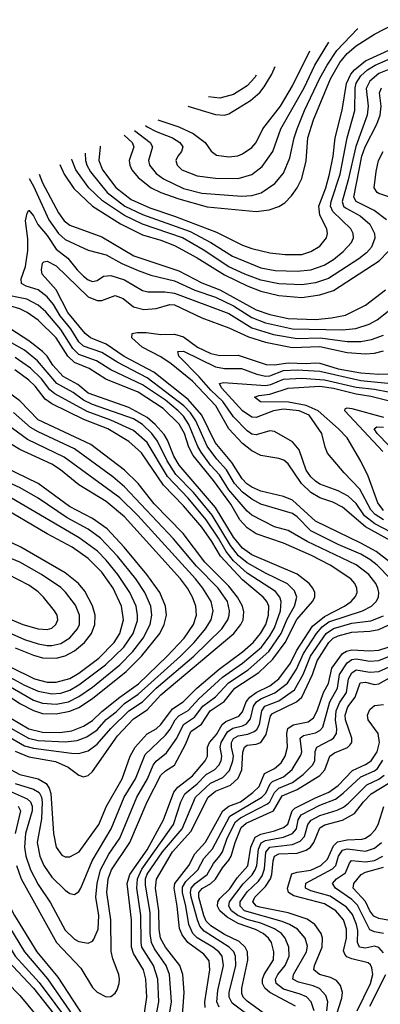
# Model space of a CAD drawing. Header units: inches. Extents: x 1305375 to 1407406, y 744550 to 841633.
# Tile 417 of 509: x 1360789 to 1362376, y 832279 to 836610. Entities that reach past the tile are written whole.
import ezdxf

# ---------------------------------------------------------------- set-up
doc = ezdxf.new("R2010")
doc.units = ezdxf.units.IN
doc.header["$MEASUREMENT"] = 0
doc.layers.add('B3863', color=7, linetype='Continuous')

msp = doc.modelspace()

# ---------------------------------------------------------------- linework, layer by layer
at = {"layer": 'B3863', "color": 5}
for points, elevation in [([(1361248.5, 836101.4), (1361284.7, 836070), (1361291.6, 836050), (1361271.3, 835990), (1361273.2, 835970), (1361282, 835950), (1361310, 835915.4), (1361368.1, 835870), (1361410.1, 835850), (1361490, 835821.5), (1361613.7, 835786.3), (1361830, 835765.9), (1361886.5, 835773.5), (1361930, 835787.8), (1361955.8, 835804.2), (1361984.9, 835835.1), (1362010, 835870.2), (1362030, 835911.1), (1362050.2, 835989.8), (1362057.4, 836090), (1362082.3, 836170), (1362156.9, 836350), (1362198.1, 836421.9), (1362230, 836461.8), (1362270, 836495), (1362350, 836546.7), (1362472.1, 836610)], 2120), ([(1361294.9, 836122.7), (1361363.6, 836070), (1361374, 836050), (1361356.1, 835990), (1361360.6, 835970), (1361390, 835934.1), (1361421.2, 835910), (1361510, 835867.4), (1361590, 835846.5), (1361766.5, 835833.5), (1361810, 835836.6), (1361852.2, 835847.8), (1361911.2, 835888.8), (1361950, 835935), (1361977.9, 836002.1), (1361996.1, 836090), (1362009.6, 836130), (1362042.2, 836210), (1362110, 836352.2), (1362141.4, 836410), (1362185.2, 836474.8), (1362276, 836569.7), (1362276.2, 836570)], 2140), ([(1361342.4, 836144.5), (1361350, 836139.4), (1361390, 836118.4), (1361462, 836090), (1361494.5, 836070), (1361506.8, 836050), (1361501.6, 836030), (1361485.3, 836010), (1361476.3, 835990), (1361481.6, 835970), (1361502.7, 835950), (1361570, 835923.1), (1361650, 835913), (1361750, 835912), (1361810, 835928.5), (1361855.6, 835964.4), (1361903.4, 836030), (1361938.6, 836130), (1362040.4, 836310), (1362088.3, 836410), (1362148.9, 836511.7)], 2160), ([(1361142.7, 836053), (1361144, 836050), (1361137.7, 835990), (1361153.5, 835950), (1361212.2, 835872.2), (1361279.1, 835819.1), (1361361.7, 835781.7), (1361470, 835745.8), (1361654.9, 835674.9), (1361770, 835618.2), (1361810, 835603.7), (1361890, 835584.9), (1361957.1, 835577.1), (1362030, 835577.2), (1362070, 835590.1), (1362110, 835614.4), (1362139.5, 835650), (1362143.6, 835670), (1362140.7, 835690), (1362110.4, 835750.4), (1362105.2, 835790), (1362135.7, 835870), (1362152.5, 835930), (1362168.9, 836010), (1362176.9, 836090), (1362207.6, 836212.4), (1362227.2, 836330), (1362246.5, 836370), (1362261.6, 836390), (1362310.9, 836429.1), (1362430, 836483.2)], 2080), ([(1361397.1, 836169.6), (1361490, 836139.4), (1361552.9, 836110), (1361605.7, 836070), (1361632.1, 836032.1), (1361654.6, 836014.6), (1361710, 836006.9), (1361748.9, 836011.1), (1361770, 836019.2), (1361810, 836047.5), (1361829.2, 836070), (1361859.5, 836130), (1361936.9, 836230), (1361990, 836319.3), (1362065.2, 836473.5)], 2180), ([(1361077.9, 836023.4), (1361078.9, 835990), (1361084.8, 835970), (1361101.4, 835941.4), (1361174.8, 835850), (1361252.2, 835790), (1361330, 835752.7), (1361538.8, 835678.8), (1361630.6, 835630.6), (1361726.1, 835570), (1361850, 835518.1), (1361913.5, 835506.5), (1362010, 835504.1), (1362070, 835510.1), (1362129, 835530), (1362170, 835555.5), (1362212.1, 835590), (1362249.3, 835630), (1362257.3, 835650), (1362255.7, 835670), (1362246.3, 835690), (1362166.9, 835766.9), (1362157.2, 835790), (1362158.9, 835810), (1362198.7, 835930), (1362230.4, 836089.6), (1362263.1, 836210), (1362264.9, 836310), (1362270, 836330.6), (1362290, 836363.3), (1362319.6, 836390), (1362352.8, 836410), (1362410, 836435.4)], 2060), ([(1362450, 836406), (1362370, 836372.8), (1362330, 836340.1), (1362313.3, 836306.7), (1362322.1, 836230), (1362318.5, 836190), (1362268.2, 836051.8), (1362234.6, 835905.4), (1362207.5, 835810), (1362213.8, 835790), (1362222.1, 835782.1), (1362287.1, 835747.1), (1362329, 835710), (1362349.9, 835670), (1362351.4, 835648.6), (1362337, 835610), (1362315.2, 835584.8), (1362281.9, 835558.1), (1362148.6, 835471.4), (1362090, 835451.9), (1362030, 835443.2), (1361930, 835448.5), (1361850, 835464.1), (1361780.1, 835490), (1361710, 835523), (1361597, 835597), (1361506.1, 835650), (1361330, 835710.9), (1361250, 835749.1), (1361153.2, 835813.2), (1361094.1, 835870), (1361035.8, 835950), (1361020.1, 835990), (1361018.7, 835996.4)], 2040), ([(1361528.3, 836229.3), (1361650, 836193.3), (1361690, 836190.1), (1361710, 836195.6), (1361805.1, 836254.9), (1361845.1, 836290), (1361865.4, 836314.6), (1361898.2, 836370), (1361913.4, 836404.2)], 2220), ([(1361829.3, 836365.9), (1361824.1, 836355.9), (1361790, 836319.2), (1361730, 836280.7), (1361670, 836265), (1361620.4, 836271)], 2240), ([(1362403.2, 835730), (1362349, 835770), (1362269.6, 835809.6), (1362259.3, 835830), (1362294, 836010), (1362309.4, 836050.6), (1362360.9, 836150), (1362375.2, 836190), (1362379.5, 836230), (1362372, 836288), (1362381.2, 836310)], 2020), ([(1362476.2, 835810), (1362370, 835844.8), (1362361.6, 835850), (1362349, 835870), (1362357.1, 835942.9), (1362367.3, 835990), (1362388.7, 836030)], 1980), ([(1360966, 835972.3), (1360984.6, 835930), (1361026.9, 835866.9), (1361109.9, 835789.9), (1361232.4, 835712.4), (1361330, 835663.8), (1361410, 835640.6), (1361470, 835616.7), (1361570, 835562.5), (1361690, 835487.2), (1361790, 835439.2), (1361850, 835416.2), (1361930, 835396.8), (1362030, 835387.7), (1362110, 835399.4), (1362170, 835419.1), (1362370.7, 835549.3), (1362411.1, 835590)], 2020), ([(1360831.3, 835910.7), (1360850, 835877.7), (1360917.5, 835730), (1360959.7, 835670), (1360990, 835642.6), (1361090, 835596.8), (1361170, 835575.5), (1361238.2, 835538.2), (1361310, 835506.1), (1361366.8, 835486.8), (1361470, 835460.9), (1361560, 835419.9), (1361650, 835388.9), (1361730, 835351), (1361810, 835300.4), (1361870, 835276.5), (1361990, 835249.8), (1362210, 835245.4), (1362268, 835252), (1362326.8, 835270), (1362362.7, 835290), (1362410, 835327.9)], 1960), ([(1360874.8, 835930.6), (1360890, 835892.1), (1360960, 835760), (1360985.2, 835725.2), (1361010, 835705.7), (1361150, 835655.5), (1361291.9, 835571.9), (1361490, 835504.6), (1361590, 835452.3), (1361670, 835421), (1361830, 835334.4), (1361890, 835313.2), (1361970, 835295.9), (1362090, 835291.7), (1362161.6, 835298.4), (1362222.3, 835310), (1362310, 835354.5), (1362398, 835422)], 1980), ([(1362421.3, 834150), (1362361.6, 834210), (1362330, 834235.2), (1362290, 834259.4), (1362190, 834300.9), (1362070, 834361.7), (1362010, 834422.9), (1361990, 834437.3), (1361850, 834479.2), (1361810, 834501.4), (1361770, 834531), (1361734, 834570), (1361698.5, 834630), (1361656.4, 834676.4), (1361614.5, 834734.5), (1361564.9, 834844.9), (1361540.4, 834880.4), (1361511.6, 834911.6), (1361350, 835034.5), (1361221.4, 835101.4), (1361150, 835146.2), (1361070, 835173.6), (1361050, 835193.1), (1361014.6, 835250), (1360967.2, 835307.2), (1360937.3, 835357.3), (1360910, 835391), (1360870, 835421.1), (1360818.4, 835438.4), (1360797.2, 835450), (1360795.9, 835470), (1360815.3, 835524.7), (1360825.7, 835594.3), (1360825.5, 835645.5), (1360814.2, 835725.8), (1360821.6, 835758.4), (1360830, 835772.2), (1360850, 835746.5), (1360869.5, 835709.5), (1360910, 835660.1), (1360950, 835599.9), (1361001, 835561), (1361041.6, 835510), (1361070, 835482.5), (1361090, 835465.6), (1361110, 835457.6), (1361130, 835463), (1361158.2, 835481.8), (1361190, 835485.4), (1361250, 835465.3), (1361330, 835418.7), (1361353.3, 835413.3), (1361427.1, 835412.9), (1361470, 835407.3), (1361710, 835317.1), (1361810, 835254.2), (1361905.5, 835225.5), (1362010, 835207.3), (1362110.6, 835210.6), (1362230, 835194.2), (1362290, 835194.9), (1362336.6, 835203.4), (1362390, 835221.7)], 1940), ([(1362462.1, 834190), (1362357.6, 834270), (1362290, 834307.9), (1362090, 834404.4), (1361990, 834496.2), (1361950, 834512.5), (1361850, 834536), (1361810, 834553.7), (1361788.5, 834568.5), (1361768.4, 834590), (1361722.7, 834662.7), (1361649.5, 834750), (1361590.6, 834870), (1361530, 834939.8), (1361379.2, 835059.2), (1361248.3, 835128.3), (1361170, 835182.7), (1361100.4, 835210), (1361077.4, 835230), (1361001.4, 835321.4), (1360950, 835421.2), (1360888.7, 835490), (1360885.6, 835510), (1360890, 835539.1), (1360894.9, 835545.1), (1360910, 835547.5), (1360950, 835527.4), (1361090, 835391.3), (1361130, 835375.4), (1361150, 835375.4), (1361210, 835396.8), (1361244.1, 835384.1), (1361290, 835347.6), (1361335.4, 835335.4), (1361390, 835338.9), (1361450, 835357.7), (1361470, 835356.3), (1361590, 835298.9), (1361710, 835255.2), (1361795.6, 835215.6), (1361870, 835191.3), (1361988.3, 835168.3), (1362110, 835172.5), (1362230, 835145.6), (1362310, 835140.1), (1362350, 835142.6), (1362390, 835152.8)], 1920), ([(1361382.9, 832190), (1361401.7, 832290), (1361397.4, 832390), (1361378.6, 832450), (1361327.3, 832530), (1361323.5, 832550), (1361322.5, 832670), (1361303.9, 832790), (1361306.9, 832830), (1361326.4, 832873.6), (1361465.2, 833070), (1361497.8, 833170), (1361515.6, 833204.4), (1361570, 833249.3), (1361610, 833289.5), (1361647.8, 833312.2), (1361665.3, 833330), (1361676, 833350), (1361679.2, 833370), (1361671.4, 833410), (1361675.5, 833430), (1361703.2, 833476.8), (1361726.7, 833493.3), (1361770, 833503.5), (1361787.8, 833512.2), (1361805.4, 833534.6), (1361818.5, 833590), (1361831.1, 833608.9), (1361850, 833622.4), (1361911.8, 833648.2), (1361968, 833692), (1362007.7, 833752.3), (1362038, 833822), (1362095.7, 833910), (1362120.6, 833939.4), (1362150, 833960.6), (1362297.5, 834010), (1362336.7, 834030), (1362358, 834050), (1362367.9, 834070), (1362369.9, 834090), (1362365.1, 834110), (1362355.8, 834130), (1362324.7, 834170), (1362270, 834212.4), (1362054.3, 834314.3), (1361970, 834362.3), (1361910, 834379.5), (1361810, 834431.1), (1361790, 834447.5), (1361710, 834542.3), (1361668.5, 834608.5), (1361629.3, 834650), (1361587.5, 834707.5), (1361572.5, 834732.5), (1361534.1, 834830), (1361510, 834865.7), (1361486.8, 834890), (1361430, 834935.7), (1361330, 835003.9), (1361190.1, 835070.1), (1361126.8, 835110), (1361050, 835136.5), (1361023.2, 835163.2), (1360970, 835247), (1360904.5, 835324.5), (1360870, 835354.2), (1360820.4, 835380.4), (1360704.1, 835404.1)], 1960), ([(1361331, 832190), (1361348, 832310), (1361344.9, 832390), (1361334.5, 832430), (1361290, 832502.5), (1361280.9, 832530), (1361280.8, 832650), (1361261.4, 832810), (1361274, 832850), (1361350, 832958.3), (1361421.8, 833090), (1361467.6, 833212.4), (1361485.4, 833234.6), (1361550, 833283.6), (1361605.8, 833350), (1361615.8, 833370), (1361616.1, 833410), (1361624.8, 833430), (1361654.9, 833465.1), (1361680.1, 833510), (1361696.5, 833523.5), (1361754, 833546), (1361770, 833565.5), (1361786.2, 833610), (1361801.8, 833630), (1361830, 833650.8), (1361890, 833680.3), (1361928.8, 833711.2), (1361980.9, 833779.1), (1362006.9, 833833.1), (1362077.9, 833942), (1362130, 833985.3), (1362217.9, 834030), (1362247.8, 834050), (1362266.7, 834073.3), (1362273.3, 834090), (1362272.3, 834110), (1362263.7, 834130), (1362246.5, 834150), (1362154.5, 834210), (1362072.7, 834252.7), (1361950, 834307), (1361830, 834348.8), (1361790, 834374.6), (1361758.2, 834410), (1361718.1, 834478.1), (1361642.3, 834582.3), (1361552.4, 834692.4), (1361533.4, 834730), (1361513.7, 834790), (1361491, 834831), (1361419.9, 834899.9), (1361310, 834972.1), (1361168.3, 835028.3), (1361095.6, 835075.6), (1361030, 835102.2), (1361001.2, 835130), (1360950, 835210.5), (1360870, 835288.3), (1360821.5, 835321.5), (1360790, 835337.6), (1360750.1, 835350.1)], 1980), ([(1360774.6, 832890), (1360796, 832830), (1360951.1, 832550), (1361058.4, 832438.4), (1361110, 832352.1), (1361130, 832331.8), (1361170, 832311.3), (1361190, 832312.8), (1361210, 832327.3), (1361218.1, 832341.9), (1361227.3, 832370), (1361228.3, 832390), (1361225.7, 832410), (1361198.5, 832478.5), (1361191.4, 832511.4), (1361190, 832650), (1361172.5, 832770), (1361178.5, 832830), (1361192.6, 832870), (1361273.6, 832990), (1361349.7, 833170), (1361410, 833287.4), (1361430, 833306.2), (1361470.9, 833330), (1361518.5, 833421.5), (1361541.8, 833478.2), (1361588.7, 833511.3), (1361627, 833570), (1361689, 833611), (1361736.2, 833670), (1361841.8, 833738.2), (1361902.9, 833797.1), (1361957.5, 833870), (1362009.2, 833970.8), (1362077.4, 834050), (1362087.2, 834070), (1362088.2, 834090), (1362079.5, 834110), (1362062.5, 834130), (1362010, 834170.3), (1361810, 834255.9), (1361770, 834285.1), (1361730, 834333), (1361650, 834464.3), (1361490.6, 834650), (1361467.6, 834690), (1361440.2, 834760.2), (1361424.6, 834784.6), (1361384.8, 834830), (1361350, 834860.2), (1361270, 834904), (1361090, 834967.7), (1361044.7, 835004.7), (1360980.3, 835040.3), (1360935.3, 835090), (1360909.5, 835129.5), (1360890, 835149.9), (1360830, 835197.9), (1360750, 835248)], 2020), ([(1360730, 833223.4), (1360822.7, 833182.7), (1360837, 833170), (1360843.6, 833150), (1360843.9, 833130), (1360815.4, 833030), (1360809.8, 832970), (1360816.1, 832930), (1360837.3, 832870), (1360870, 832806), (1360924.4, 832724.4), (1360990, 832605.1), (1361030, 832565.5), (1361050, 832554.5), (1361090, 832547.8), (1361110, 832557.2), (1361115.4, 832564.6), (1361134.8, 832610), (1361137.7, 832670), (1361123.9, 832750), (1361130.2, 832810.2), (1361144.8, 832870), (1361181, 832939), (1361230, 833010.1), (1361304.8, 833190), (1361352.2, 833270), (1361376.8, 833330), (1361390, 833347.6), (1361434.6, 833385.4), (1361480.4, 833450), (1361510.3, 833510), (1361558.5, 833541.5), (1361595.3, 833590), (1361650, 833631.4), (1361707.3, 833692.7), (1361795, 833750), (1361885.3, 833830), (1361940, 833910), (1361966.4, 833973.6), (1361998.5, 834030), (1362009.2, 834070), (1361998.3, 834098.3), (1361968.1, 834128.1), (1361870, 834175.3), (1361790, 834220.7), (1361751.8, 834251.8), (1361717.1, 834297.1), (1361636.3, 834430), (1361553.7, 834530), (1361476.3, 834610), (1361437.6, 834670), (1361396, 834756), (1361369.9, 834790), (1361328.9, 834830), (1361290, 834853.8), (1361110, 834917.1), (1361070, 834935.8), (1361023.9, 834970), (1360953.3, 835010), (1360868.2, 835110), (1360810, 835155.9), (1360730, 835202.3)], 2040), ([(1362543.9, 834250), (1362310, 834378.8), (1362210, 834466.2), (1362167.3, 834487.3), (1362110, 834507), (1362070, 834529.7), (1362029.4, 834570), (1361970, 834656.4), (1361951.7, 834671.7), (1361930, 834680.1), (1361850, 834692.7), (1361810, 834713.2), (1361770, 834745.9), (1361710, 834810.3), (1361651.6, 834911.6), (1361550, 835019.6), (1361455.8, 835095.8), (1361410, 835126.3), (1361328.4, 835170), (1361283.2, 835210), (1361283.5, 835230), (1361306.2, 835233.8), (1361346.2, 835233.8), (1361410, 835225), (1361470, 835226.3), (1361510, 835214.5), (1361572.1, 835170), (1361630, 835141.4), (1361670, 835133), (1361750, 835134.2), (1361873.5, 835093.5), (1361910, 835092.2), (1361970, 835101.2), (1362050, 835097.7), (1362090, 835101.2), (1362110, 835099.5), (1362190, 835074.4), (1362290, 835056.8), (1362369.7, 835050.3), (1362470, 835052)], 1880), ([(1360770, 833250.3), (1360850, 833225.6), (1360874.7, 833210), (1360884.9, 833190), (1360887.9, 833167.9), (1360885.4, 833094.6), (1360866.1, 832990), (1360878.5, 832930), (1360895.2, 832890), (1360930, 832838.4), (1360990, 832780.7), (1361010, 832766), (1361030, 832762), (1361050, 832774.9), (1361058.8, 832790), (1361107.6, 832910), (1361191.7, 833050), (1361248.3, 833190), (1361298.9, 833270), (1361341.8, 833378.2), (1361430, 833462.1), (1361450.8, 833489.2), (1361473, 833530), (1361490, 833548.4), (1361530, 833571.5), (1361576.8, 833623.2), (1361681.8, 833718.2), (1361770, 833779.6), (1361852.5, 833850), (1361890, 833899.2), (1361910, 833934.6), (1361936.5, 834010), (1361940.2, 834050), (1361933.9, 834070), (1361914.4, 834094.4), (1361790, 834175.5), (1361729.6, 834229.6), (1361697.4, 834270), (1361664.4, 834330), (1361610, 834409.4), (1361530, 834504.5), (1361439.9, 834599.9), (1361350, 834749.6), (1361290, 834803.2), (1361190, 834848.9), (1361086.8, 834886.8), (1360943.9, 834963.9), (1360921.8, 834981.8), (1360885.6, 835030), (1360837.1, 835077.2), (1360770, 835124.7)], 2060), ([(1362490, 834321.1), (1362352.3, 834392.3), (1362306.8, 834426.8), (1362270, 834481.7), (1362234.2, 834514.2), (1362190, 834537.1), (1362110, 834567), (1362090, 834580.3), (1362070, 834599.6), (1362050, 834628.7), (1362018.2, 834718.2), (1361990, 834752.5), (1361910, 834798.4), (1361890, 834801.1), (1361830, 834783.4), (1361810, 834787.2), (1361790, 834800.8), (1361730, 834862.4), (1361683.1, 834930), (1361630, 834979.6), (1361579.4, 835039.4), (1361489.9, 835130), (1361484.8, 835150), (1361510, 835151.5), (1361650, 835083.6), (1361690, 835075.4), (1361764.6, 835075.4), (1361831.9, 835050), (1361870, 835041.7), (1361890, 835043.9), (1361950, 835066.2), (1362010, 835070.2), (1362110, 835063.5), (1362290, 835022.4), (1362453.1, 835006.9)], 1860), ([(1360730, 833322.6), (1360789.4, 833289.4), (1360870.4, 833270.4), (1360905.6, 833250), (1360918.8, 833230), (1360925.7, 833205.7), (1360937.5, 833030), (1360949.6, 832970), (1360974.9, 832934.9), (1360990, 832927.4), (1361010, 832927.6), (1361050.4, 832950), (1361137.2, 833070), (1361171.8, 833150), (1361239.7, 833270), (1361275, 833370), (1361297.3, 833410), (1361350, 833468.3), (1361389.2, 833490.8), (1361410, 833509.7), (1361461.8, 833578.2), (1361508.1, 833610), (1361569, 833670), (1361666.7, 833753.3), (1361770, 833829.1), (1361816.2, 833870), (1361849.2, 833910), (1361871.6, 833950), (1361884.2, 833990), (1361884.9, 834030), (1361877.1, 834050), (1361860.9, 834070), (1361770, 834146.2), (1361673.1, 834250), (1361635.1, 834315.1), (1361590, 834377.8), (1361510, 834471.1), (1361422.6, 834562.6), (1361325.3, 834705.3), (1361270, 834754.8), (1361177.2, 834810), (1361071.7, 834851.7), (1360930, 834919.9), (1360901.4, 834941.4), (1360857.7, 834997.7), (1360830, 835024.6), (1360768.1, 835070)], 2080), ([(1362389.4, 834409.4), (1362352.9, 834432.8), (1362334.4, 834454.4), (1362285.4, 834545.4), (1362217, 834617), (1362143.6, 834703.6), (1362132.5, 834730), (1362118.2, 834790), (1362063.5, 834870), (1362018.8, 834890), (1361950, 834896.7), (1361905.7, 834890), (1361830, 834859.9), (1361810, 834861.5), (1361770, 834888.9), (1361676.9, 834990), (1361668.4, 835010), (1361685.6, 835014.4), (1361870, 835000.8), (1361894.8, 835005.2), (1361950, 835028.4), (1362030, 835033.4), (1362130, 835026.2), (1362270, 834994.2), (1362350, 834984.9), (1362470, 834960.6)], 1840), ([(1362390.4, 834450.4), (1362364.9, 834484.9), (1362321.9, 834601.9), (1362290, 834668.4), (1362230.2, 834770), (1362192.4, 834810), (1362102.5, 834890), (1362050, 834913.3), (1361972.3, 834927.7), (1361848.5, 834928.5), (1361822.6, 834950), (1361842.9, 834957.1), (1361890, 834962.5), (1361970, 834989.8), (1362110, 834997.4), (1362170.5, 834989.5), (1362270, 834964.2), (1362334, 834954), (1362510, 834909.3)], 1820), ([(1360770, 833391.6), (1360830, 833367.4), (1360946.7, 833346.7), (1361002.4, 833322.4), (1361050, 833287.3), (1361070, 833279.7), (1361090, 833285.2), (1361110, 833302.9), (1361220, 833460), (1361290, 833534.6), (1361350, 833573.7), (1361410, 833639.4), (1361731.2, 833910), (1361762.7, 833950), (1361772, 833970), (1361775.4, 834004.6), (1361769.7, 834030), (1361748, 834070), (1361710, 834117.8), (1361603.5, 834223.5), (1361507.8, 834350), (1361380.8, 834480.8), (1361310, 834569.2), (1361250, 834628.4), (1361101.7, 834741.7), (1360870, 834849.9), (1360790, 834932.7), (1360739.4, 834970)], 2120), ([(1362386.5, 834710), (1362219.1, 834890), (1362221.8, 834898.2), (1362230, 834902.6), (1362250, 834899.5), (1362390, 834861.7)], 1780), ([(1360750, 833493.5), (1360827.7, 833450), (1360870, 833439.9), (1360990, 833433.4), (1361041.4, 833438.6), (1361085, 833455), (1361130, 833486.7), (1361169, 833531), (1361214.1, 833565.9), (1361250, 833601.8), (1361310, 833642.8), (1361496.8, 833810), (1361557.2, 833870), (1361606.7, 833930), (1361631.4, 833970), (1361640.7, 834010), (1361631.5, 834050), (1361594.4, 834110), (1361562.1, 834150), (1361308.7, 834428.7), (1361230, 834506.3), (1360985.6, 834685.6), (1360824, 834764), (1360690, 834860.5)], 2160), ([(1360730, 833463.1), (1360810, 833415.9), (1360850, 833404.8), (1361017.2, 833382.8), (1361050, 833382.7), (1361090, 833393.9), (1361130, 833422.7), (1361190, 833491.3), (1361270, 833569), (1361329.1, 833610), (1361389.1, 833670), (1361555.3, 833810), (1361678.2, 833930), (1361704.9, 833970), (1361710.9, 833990), (1361712.8, 834010), (1361703.7, 834050), (1361662.2, 834110), (1361566.4, 834206.4), (1361465.8, 834325.8), (1361250, 834555.8), (1361198.7, 834598.7), (1361030, 834722.1), (1360870, 834796.8), (1360836.6, 834816.6), (1360762.6, 834882.6)], 2140), ([(1360750, 833537.7), (1360830, 833490), (1360890, 833476), (1360965.2, 833474.8), (1361018.4, 833481.6), (1361070, 833501.6), (1361110, 833527), (1361150, 833566.3), (1361229.5, 833630.5), (1361312, 833688), (1361437.7, 833810), (1361512.5, 833890), (1361553.5, 833950), (1361566.9, 833990), (1361564.8, 834030), (1361549.9, 834070), (1361527, 834110), (1361496.5, 834150), (1361250, 834423.8), (1361169.9, 834490), (1361050, 834564.6), (1360969.2, 834629.2), (1360930, 834654.9), (1360790, 834719.9), (1360646.3, 834806.3)], 2180), ([(1362415.5, 834735.5), (1362361.5, 834790), (1362348.1, 834810), (1362360.5, 834819.5), (1362390, 834817.6)], 1760), ([(1360690, 833667.8), (1360790, 833601.6), (1360850, 833570.7), (1360890, 833558.7), (1360950, 833555.9), (1361010, 833567.7), (1361050, 833583.8), (1361110, 833624.2), (1361257.7, 833742.3), (1361325.8, 833810), (1361405.1, 833910), (1361424.9, 833950), (1361434.9, 833990), (1361431.3, 834030), (1361405.2, 834090), (1361348.6, 834170), (1361249, 834290), (1361174.1, 834370), (1361110, 834415.2), (1361008.2, 834468.2), (1360870, 834570.2), (1360670, 834666.5)], 2220), ([(1360710, 833697.3), (1360850, 833617.1), (1360890, 833603.8), (1360950, 833598.7), (1361003.9, 833610), (1361050, 833633), (1361110, 833674.5), (1361230, 833772.8), (1361287.4, 833830), (1361333, 833890), (1361363.7, 833950), (1361370.6, 833990), (1361366.1, 834030), (1361339.9, 834090), (1361299.5, 834150), (1361219.1, 834250), (1361144.5, 834330), (1361090, 834369.3), (1360998.6, 834418.6), (1360870, 834504.9), (1360791.6, 834550), (1360630, 834623.9)], 2240), ([(1360730, 833727.2), (1360810, 833682.8), (1360870, 833656.7), (1360930, 833644.8), (1360970, 833647.3), (1361010, 833661.3), (1361050, 833683.4), (1361167.2, 833772.8), (1361247.6, 833850), (1361289.1, 833910), (1361307.1, 833967.1), (1361308, 833990), (1361301.3, 834030), (1361274.5, 834090), (1361221.2, 834170), (1361170, 834232.9), (1361131.6, 834271.6), (1361051.3, 834331.3), (1360710.6, 834530.6)], 2260), ([(1360750, 833761.3), (1360854.8, 833710), (1360910, 833695.4), (1360950, 833695.2), (1361010, 833712.6), (1361050, 833734.7), (1361137.9, 833802.1), (1361204.3, 833870), (1361230.5, 833910), (1361245.6, 833970), (1361237.6, 834030), (1361200.4, 834110), (1361150, 834179.9), (1361090, 834240.4), (1361020.2, 834290), (1360910, 834348.7), (1360690, 834477)], 2280), ([(1360770, 833847.5), (1360850, 833814.2), (1360890, 833802.2), (1360950, 833800.9), (1360990, 833811.6), (1361030, 833833.3), (1361074.4, 833870), (1361105.8, 833910), (1361120.1, 833950), (1361121, 833990), (1361110, 834032.2), (1361076, 834096), (1361047.6, 834130), (1360990, 834176.8), (1360794.2, 834290), (1360570, 834396.9)], 2320), ([(1360473.8, 834033.8), (1360810, 833884.1), (1360870, 833864.6), (1360910, 833857.5), (1360930, 833857.1), (1360970, 833866.5), (1361010, 833891), (1361043.1, 833930), (1361052.2, 833950), (1361052.9, 833990), (1361034.5, 834034.5), (1360991.4, 834091.4), (1360970, 834111.6), (1360885.8, 834170), (1360790, 834223.1), (1360650, 834281.6)], 2340), ([(1360570, 834047.7), (1360803.2, 833950), (1360870, 833930.1), (1360910, 833927.9), (1360930, 833934), (1360948.9, 833950), (1360956.3, 833970), (1360953.6, 833990), (1360942.6, 834010), (1360893.5, 834070), (1360870, 834093.6), (1360830, 834122.5), (1360738.8, 834170)], 2360), ([(1361440.6, 832190), (1361457.5, 832290), (1361448.3, 832410), (1361433.3, 832450), (1361382.7, 832522.7), (1361369.3, 832550), (1361363.6, 832590), (1361362.6, 832682.6), (1361342.4, 832802.4), (1361342.9, 832830), (1361350, 832851.4), (1361417, 832950), (1361503.5, 833050), (1361562.4, 833190), (1361628.4, 833251.6), (1361682.9, 833277.1), (1361712.3, 833307.7), (1361727.6, 833350), (1361729.7, 833370), (1361720.4, 833410), (1361720.4, 833430), (1361730, 833448.7), (1361750, 833460.2), (1361793.5, 833466.5), (1361821.4, 833478.6), (1361832.1, 833487.9), (1361844.6, 833510), (1361854.2, 833570), (1361868.1, 833590), (1361930, 833613.6), (1361997.8, 833662.2), (1362036.5, 833730), (1362069.2, 833810), (1362137.6, 833910), (1362170, 833932.4), (1362250, 833955.8), (1362334, 833966), (1362390, 833988.3)], 1940), ([(1361504.2, 832210), (1361513.3, 832330), (1361506.9, 832410), (1361493.3, 832450), (1361430.5, 832530.5), (1361409.3, 832570), (1361403.4, 832610), (1361402.1, 832690), (1361386.8, 832790), (1361391.1, 832828.9), (1361461.1, 832950), (1361541.8, 833038.2), (1361618.7, 833190), (1361650, 833216.2), (1361717.2, 833242.8), (1361750, 833273.3), (1361766.2, 833310), (1361771.4, 833388.6), (1361777.6, 833410), (1361790, 833418.4), (1361830, 833422.7), (1361850, 833430.1), (1361874.2, 833465.8), (1361893, 833547), (1361901.5, 833558.5), (1362006.5, 833610), (1362030, 833630.1), (1362077.8, 833730), (1362097.4, 833790), (1362149.9, 833870.1), (1362168.6, 833890), (1362190, 833900.3), (1362250, 833915.5), (1362330, 833920), (1362370, 833927.5), (1362470, 833974.6)], 1920), ([(1361604.9, 832264.9), (1361603.8, 832290), (1361625.5, 832430), (1361622.9, 832470), (1361600, 832500), (1361529.4, 832550), (1361504, 832584), (1361491.6, 832611.6), (1361481.9, 832710), (1361468.3, 832790), (1361472.1, 832810), (1361533.5, 832890), (1361560.1, 832940.1), (1361607.4, 832992.6), (1361683.6, 833130), (1361709.8, 833150.2), (1361761, 833170), (1361815.5, 833210), (1361842.9, 833237.1), (1361865.9, 833294.1), (1361910, 833315.6), (1361939.4, 833340.6), (1361957.2, 833370), (1361968.1, 833410), (1361964.7, 833470), (1361968.6, 833491.4), (1361992.1, 833507.9), (1362058.9, 833521.1), (1362081.6, 833538.4), (1362098.4, 833570), (1362126.2, 833650), (1362147.5, 833690), (1362163.2, 833756.8), (1362210, 833822.4), (1362227.3, 833832.7), (1362250, 833838.3), (1362330, 833833.2), (1362370, 833836.4), (1362410, 833849.8)], 1880), ([(1361666.9, 832266.9), (1361656, 832290), (1361660.7, 832339.3), (1361686.3, 832450), (1361680.2, 832490), (1361665, 832510), (1361638.8, 832530), (1361570, 832570.5), (1361550.9, 832590.9), (1361533.2, 832630), (1361520.6, 832710), (1361505.6, 832770), (1361506.2, 832793.8), (1361520.9, 832819.1), (1361573.2, 832870), (1361599.8, 832920.2), (1361637, 832963), (1361713.1, 833106.9), (1361854.5, 833190), (1361872.7, 833207.3), (1361891.8, 833248.2), (1361901.8, 833258.2), (1361950, 833279.5), (1361988.6, 833311.4), (1362025.9, 833374.1), (1362029.9, 833390), (1362023.8, 833450), (1362038.3, 833461.7), (1362090, 833472.3), (1362110, 833483.7), (1362122.5, 833497.5), (1362153.2, 833610), (1362187.5, 833670), (1362195.6, 833730), (1362230, 833780.9), (1362250, 833795.4), (1362270, 833798.1), (1362330, 833788.2), (1362370, 833791.2), (1362470, 833832.7)], 1860), ([(1361821.7, 832210), (1361724.1, 832284.1), (1361710.5, 832310), (1361711.3, 832330), (1361739.7, 832450), (1361739.4, 832490), (1361730.9, 832510), (1361711.4, 832530), (1361600.2, 832600.2), (1361581.9, 832621.9), (1361571, 832650), (1361543.7, 832750), (1361540.1, 832770), (1361543.8, 832790), (1361561.6, 832810), (1361614.1, 832850), (1361641.4, 832898.6), (1361670, 832931.3), (1361681.5, 832950), (1361702.2, 833010), (1361739.1, 833080.9), (1361761.4, 833098.6), (1361879.4, 833160.6), (1361890.2, 833169.8), (1361911, 833210), (1361929, 833230), (1361990, 833254.8), (1362036.7, 833290), (1362077.2, 833330), (1362087.2, 833350), (1362089.7, 833390.3), (1362097.1, 833410), (1362158.5, 833441.5), (1362170.4, 833450), (1362182.7, 833470), (1362184.4, 833490), (1362178.1, 833530), (1362181.4, 833570), (1362195.8, 833604.2), (1362227, 833650), (1362236.2, 833710), (1362250, 833737.1), (1362270, 833750.1), (1362330, 833739.8), (1362370, 833742.3), (1362470, 833787.9)], 1840), ([(1361876.6, 832230), (1361790, 832292.2), (1361772.2, 832310), (1361765.9, 832325.9), (1361766.1, 832350), (1361793, 832473), (1361791.1, 832510), (1361781.5, 832530), (1361754.5, 832554.5), (1361690, 832586.5), (1361630, 832623.8), (1361610, 832645.1), (1361599.8, 832670), (1361577, 832750), (1361577.5, 832770), (1361591.6, 832788.4), (1361629.8, 832810.2), (1361651.3, 832828.7), (1361681.2, 832878.8), (1361710, 832913.2), (1361720.1, 832930), (1361737.2, 832990), (1361763.7, 833056.3), (1361785, 833075), (1361906.2, 833130), (1361943.6, 833196.4), (1362010, 833224.3), (1362110, 833285.8), (1362131.7, 833310), (1362153.7, 833370), (1362174.6, 833385.4), (1362231.4, 833408.6), (1362241.6, 833418.4), (1362249.9, 833430), (1362251, 833450), (1362223.2, 833530), (1362220.7, 833550), (1362232.8, 833587.2), (1362265, 833630), (1362287.4, 833692.6), (1362310, 833695.9), (1362350, 833686.2), (1362370, 833688), (1362450, 833733.3)], 1820), ([(1362002.2, 832270), (1361890.4, 832330.4), (1361867.3, 832350), (1361857.8, 832370), (1361858.1, 832390), (1361865.4, 832410), (1361906.1, 832473.9), (1361908, 832510), (1361896.5, 832550), (1361884.1, 832570), (1361860.5, 832590), (1361827.2, 832607.2), (1361750, 832634.7), (1361702.1, 832662.1), (1361669.3, 832689.3), (1361659.7, 832710), (1361661, 832730), (1361670, 832743.9), (1361713.9, 832786.1), (1361745.6, 832834.4), (1361792.4, 832887.6), (1361806.5, 832970), (1361825.8, 833014.2), (1361850, 833027.9), (1361910, 833041.5), (1361950, 833056.4), (1361968.3, 833071.7), (1361988.1, 833130), (1361999.1, 833140.9), (1362090, 833187.7), (1362150, 833212.2), (1362190, 833241.6), (1362252.9, 833307.1), (1362310, 833333.2), (1362336, 833350), (1362362.4, 833390), (1362372.3, 833430), (1362366, 833470), (1362322.6, 833530), (1362319.4, 833550), (1362330, 833575.8), (1362350, 833592.9), (1362390, 833597.5)], 1780), ([(1360000, 833580.6), (1360030, 833570.4), (1360090, 833559.7), (1360170, 833526.4), (1360270, 833506.7), (1360301.1, 833490), (1360347, 833447), (1360471, 833350), (1360510, 833306.9), (1360610.2, 833170.2), (1360630, 833149.8), (1360683.5, 833110), (1360694.5, 833094.5), (1360698.5, 833070), (1360682.5, 832970), (1360684.9, 832910), (1360703.7, 832810), (1360727.4, 832747.4), (1360766.5, 832670), (1360865.3, 832510), (1360957.6, 832397.6), (1361066.9, 832230)], 1980), ([(1360000, 833525.4), (1360010, 833530.6), (1360050, 833528.4), (1360090, 833514.3), (1360150, 833481.9), (1360250, 833473.1), (1360290, 833451), (1360463.1, 833310), (1360579.9, 833150), (1360610, 833118), (1360645.2, 833090), (1360655.4, 833075.5), (1360660.2, 833050), (1360646.5, 832950), (1360648.4, 832888.4), (1360663.6, 832790), (1360692.9, 832710), (1360719.2, 832659.2), (1360810.6, 832510), (1360911.2, 832391.2), (1361050, 832190.8)], 1960), ([(1360000, 833446.2), (1360030, 833478.8), (1360050, 833484.5), (1360070, 833479.6), (1360130, 833433.7), (1360150, 833430.5), (1360210, 833436.4), (1360241.2, 833430), (1360331, 833370), (1360430, 833293.2), (1360450, 833272.5), (1360569.4, 833110), (1360618.5, 833058.5), (1360624.5, 833030), (1360612.7, 832950), (1360617, 832830), (1360630, 832751.8), (1360652.7, 832690), (1360678.5, 832638.5), (1360770, 832490.1), (1360875, 832375), (1361012.6, 832190)], 1940), ([(1360000, 833362.5), (1360050, 833419.4), (1360070, 833425.8), (1360110, 833386.6), (1360130, 833377), (1360190, 833389), (1360210, 833387.4), (1360290, 833350.8), (1360330, 833323.4), (1360419.4, 833250), (1360583.4, 833043.4), (1360589.2, 833030), (1360590.2, 833010), (1360578.8, 832930), (1360578.7, 832850), (1360589.7, 832749.7), (1360610.8, 832670), (1360641.3, 832610), (1360737.2, 832470), (1360849.7, 832349.7), (1361026.4, 832126.4)], 1920), ([(1362084.6, 832250), (1362071.5, 832290), (1362051, 832311), (1362023.4, 832323.4), (1361950, 832344.9), (1361918, 832370), (1361915.2, 832390), (1361925.2, 832410), (1361957.8, 832450), (1361974.8, 832490), (1361973, 832530), (1361957.4, 832570), (1361940.9, 832590), (1361910.3, 832610.3), (1361850, 832636.2), (1361790, 832651.7), (1361749.1, 832669.1), (1361721.5, 832690), (1361709.2, 832710), (1361712.7, 832730), (1361771.8, 832808.2), (1361812.3, 832847.7), (1361825.3, 832870), (1361832, 832890), (1361839.3, 832960.7), (1361851.6, 832988.4), (1361870, 832998.7), (1361950, 833013.8), (1361990, 833029.5), (1362006.6, 833050), (1362015.1, 833090), (1362028.3, 833111.7), (1362110, 833154.5), (1362178.7, 833181.3), (1362213.1, 833206.9), (1362290, 833279.1), (1362350, 833305.7), (1362363.3, 833316.7), (1362387.5, 833352.5)], 1760), ([(1360000, 833177.5), (1360030, 833222.5), (1360070, 833263.8), (1360090, 833270.6), (1360130, 833261.1), (1360170, 833262.4), (1360250, 833254.7), (1360290, 833239.5), (1360350, 833203.6), (1360370, 833186.4), (1360497.2, 833037.2), (1360514.5, 833010), (1360518.4, 832978.4), (1360508.9, 832891.1), (1360508.3, 832830), (1360524.5, 832670), (1360532, 832632), (1360543.2, 832603.2), (1360573.1, 832553.1), (1360620.3, 832490), (1360790, 832317.6), (1360965.5, 832105.5)], 1880), ([(1362140.9, 832250), (1362144.8, 832290), (1362136.8, 832316.8), (1362108.7, 832348.7), (1362080.6, 832360.6), (1362016, 832376), (1361990.5, 832390), (1361993.2, 832410), (1362051.8, 832510), (1362054.9, 832534.9), (1362044.5, 832570), (1362011.5, 832610), (1361976.5, 832630), (1361943.4, 832643.4), (1361778.2, 832690), (1361759.1, 832710), (1361759.8, 832730), (1361790, 832774), (1361839.4, 832820.6), (1361855.5, 832844.5), (1361865.8, 832874.2), (1361872.6, 832947.4), (1361890, 832969.3), (1361990, 832982), (1362023.9, 832996.1), (1362043, 833017), (1362056.4, 833070), (1362071.5, 833088.5), (1362110, 833110), (1362186.6, 833133.4), (1362213.4, 833146.6), (1362236.1, 833163.9), (1362316, 833243.9), (1362370, 833269.2), (1362392.6, 833287.4)], 1740), ([(1362174.8, 832205.2), (1362206.3, 832306.3), (1362209.6, 832330), (1362201, 832361), (1362183.2, 832383.2), (1362156.7, 832396.7), (1362108.1, 832410), (1362084, 832430), (1362086.8, 832450), (1362119.7, 832530), (1362121.9, 832570), (1362115.8, 832590), (1362088, 832630), (1362053.9, 832653.9), (1361970, 832681), (1361845.6, 832705.6), (1361831.1, 832711.1), (1361815.6, 832730), (1361823.1, 832750), (1361870, 832796.5), (1361892.5, 832830), (1361899, 832850), (1361904.2, 832910), (1361910, 832930.4), (1361930, 832940.9), (1362010, 832943.6), (1362050, 832957.1), (1362069.3, 832970.7), (1362083.6, 832990), (1362110, 833055.4), (1362131.2, 833068.8), (1362210, 833088.7), (1362262.2, 833117.8), (1362302, 833170), (1362336, 833204), (1362410, 833249.8)], 1720), ([(1360782.8, 833150), (1360792.3, 833130), (1360769.8, 833030)], 2020), ([(1362273.9, 832250), (1362332.8, 832370), (1362342.2, 832410), (1362339, 832439), (1362333, 832453), (1362321.8, 832461.8), (1362250, 832479.1), (1362228.3, 832488.3), (1362219.3, 832499.3), (1362214.4, 832514.4), (1362227.1, 832570), (1362226.7, 832610), (1362213.2, 832650), (1362180.3, 832690), (1362130, 832721.3), (1361995.2, 832755.2), (1361971.2, 832770), (1361967.9, 832790), (1361987.1, 832852.9), (1362010, 832860.7), (1362070, 832869.2), (1362114.1, 832890), (1362143, 832917), (1362170, 832976.5), (1362186.8, 832993.2), (1362230, 833001.6), (1362295.4, 833004.6), (1362311, 833009), (1362334.4, 833025.6), (1362353.4, 833046.6), (1362366.4, 833070), (1362391.5, 833148.5)], 1680), ([(1362390, 832504.7), (1362370, 832529), (1362350, 832534.5), (1362310, 832526.1), (1362284.6, 832530), (1362275.2, 832550), (1362276.3, 832603.7), (1362271.5, 832630), (1362253.5, 832673.5), (1362226.5, 832706.5), (1362154.5, 832754.5), (1362070, 832778.2), (1362046.6, 832790), (1362046.6, 832793.4), (1362048.7, 832811.3), (1362166, 832874), (1362179.5, 832890), (1362192, 832930), (1362210, 832957), (1362230, 832962.1), (1362310, 832952.4), (1362350, 832966.1), (1362380.5, 832990)], 1660), ([(1362389.7, 832589.7), (1362350, 832597.4), (1362330, 832606.2), (1362275.1, 832715.1), (1362250, 832739.5), (1362178.6, 832790), (1362166.1, 832810), (1362183.2, 832830), (1362222.6, 832857.4), (1362240, 832900), (1362249.3, 832910.7), (1362310, 832906), (1362350, 832911.6), (1362386.4, 832930)], 1640), ([(1362409, 832649), (1362370, 832656.7), (1362347.1, 832667.1), (1362330, 832689.9), (1362310.9, 832730.9), (1362257, 832790), (1362259.5, 832810), (1362291, 832850), (1362310, 832859.6), (1362390, 832881.7)], 1620), ([(1362329, 832270), (1362399.4, 832410)], 1660)]:
    msp.add_lwpolyline(points, dxfattribs=dict(at, elevation=elevation))

doc.saveas('drawing.dxf')
